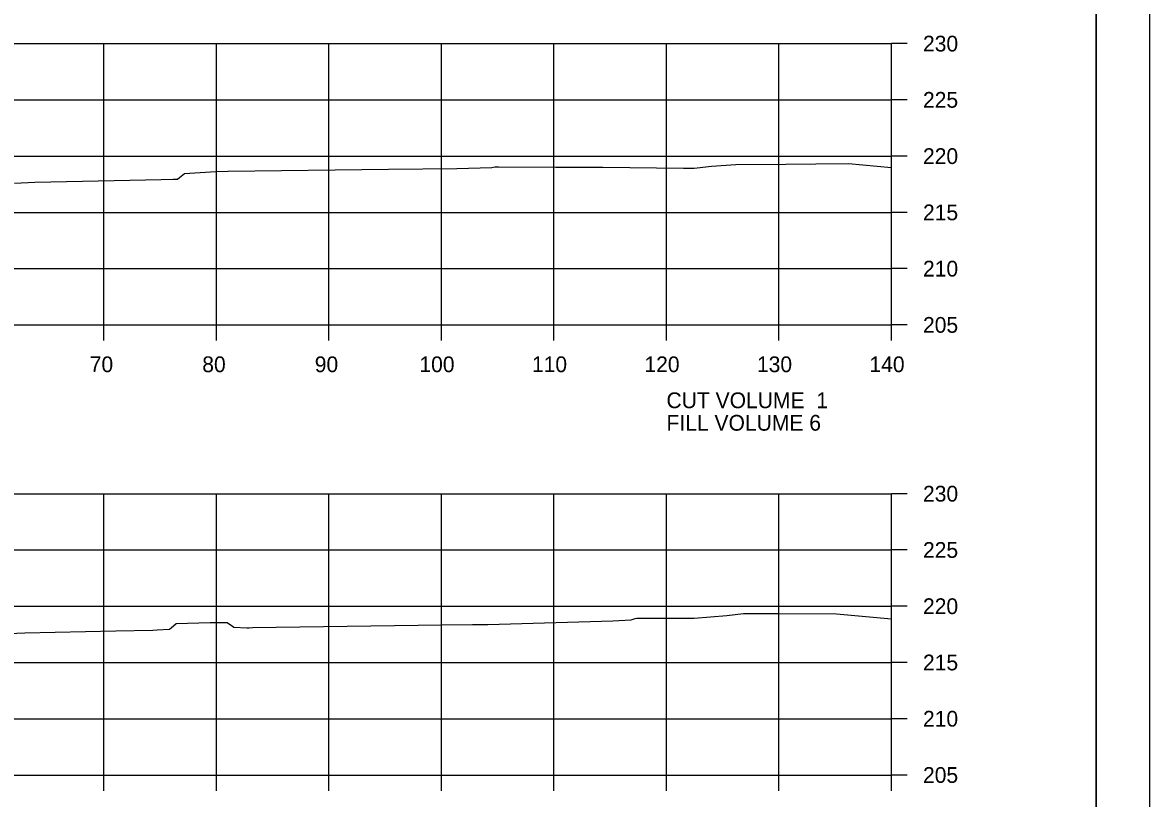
# Model space of a CAD drawing. Extents: x 1368968 to 1369915, y 377395 to 380381.
# Drawn here: x 1369814.5 to 1369914.7, y 378772.6 to 378841.6 of the extents above; entities that cross this region are included whole.
import ezdxf

# ---------------------------------------------------------------- set-up
doc = ezdxf.new("R2010")
doc.units = 0
for name, color, linetype in [('S_BREAKLINE_ANNOT', 7, 'Continuous'), ('S_BRIDGE', 7, 'Continuous'), ('S_BRIDGE_ANNOT', 7, 'Continuous'), ('S_CTL_TABLE', 7, 'Continuous'), ('S_DITCHLINE_ANNOT', 7, 'Continuous'), ('S_DROP_INLET', 7, 'Continuous')]:
    doc.layers.add(name, color=color, linetype=linetype)

msp = doc.modelspace()

# ---------------------------------------------------------------- linework, layer by layer
at = {"layer": 'S_BREAKLINE_ANNOT'}
for p, q in [((1369891.78, 378814.7), (1369891.78, 378839.7)), ((1369893.18, 378839.7), (1369891.78, 378839.7)), ((1369893.18, 378834.7), (1369891.78, 378834.7)), ((1369893.18, 378829.7), (1369891.78, 378829.7)), ((1369893.18, 378824.7), (1369891.78, 378824.7)), ((1369893.18, 378819.7), (1369891.78, 378819.7)), ((1369611.78, 378814.7), (1369891.78, 378814.7)), ((1369821.78, 378813.3), (1369821.78, 378814.7)), ((1369831.78, 378813.3), (1369831.78, 378814.7)), ((1369841.78, 378813.3), (1369841.78, 378814.7)), ((1369851.78, 378813.3), (1369851.78, 378814.7)), ((1369861.78, 378813.3), (1369861.78, 378814.7)), ((1369871.78, 378813.3), (1369871.78, 378814.7)), ((1369881.78, 378813.3), (1369881.78, 378814.7)), ((1369891.78, 378813.3), (1369891.78, 378814.7)), ((1369893.18, 378814.7), (1369891.78, 378814.7)), ((1369891.78, 378774.7), (1369891.78, 378799.7)), ((1369893.18, 378799.7), (1369891.78, 378799.7)), ((1369893.18, 378794.7), (1369891.78, 378794.7)), ((1369893.18, 378789.7), (1369891.78, 378789.7)), ((1369893.18, 378784.7), (1369891.78, 378784.7)), ((1369893.18, 378779.7), (1369891.78, 378779.7)), ((1369611.78, 378774.7), (1369891.78, 378774.7)), ((1369821.78, 378773.3), (1369821.78, 378774.7)), ((1369831.78, 378773.3), (1369831.78, 378774.7)), ((1369841.78, 378773.3), (1369841.78, 378774.7)), ((1369851.78, 378773.3), (1369851.78, 378774.7)), ((1369861.78, 378773.3), (1369861.78, 378774.7)), ((1369871.78, 378773.3), (1369871.78, 378774.7)), ((1369881.78, 378773.3), (1369881.78, 378774.7)), ((1369891.78, 378773.3), (1369891.78, 378774.7)), ((1369893.18, 378774.7), (1369891.78, 378774.7))]:
    msp.add_line(p, q, dxfattribs=at)
at = {"layer": 'S_BRIDGE_ANNOT'}
msp.add_line((1369909.96, 378678.7), (1369909.96, 378884.16), dxfattribs=at)
at = {"layer": 'S_CTL_TABLE'}
for points in [[(1369813.84, 378827.29), (1369815.65, 378827.38), (1369822.69, 378827.53), (1369826.87, 378827.61), (1369827.93, 378827.66), (1369828.33, 378827.66), (1369828.51, 378827.8), (1369828.94, 378828.17), (1369831.72, 378828.34), (1369832.79, 378828.35), (1369832.81, 378828.37), (1369847.07, 378828.54), (1369853.14, 378828.6), (1369856.25, 378828.69), (1369856.51, 378828.75), (1369856.84, 378828.76), (1369861.94, 378828.73), (1369866.13, 378828.72), (1369873.29, 378828.64), (1369874.25, 378828.64), (1369874.5, 378828.66), (1369875.78, 378828.81), (1369877.95, 378828.95), (1369882.4, 378828.97), (1369885.06, 378829.01), (1369887.95, 378829.03), (1369891.78, 378828.7)], [(1369809.09, 378787.09), (1369814.74, 378787.33), (1369822.84, 378787.5), (1369826.13, 378787.57), (1369826.52, 378787.6), (1369827.62, 378787.65), (1369827.76, 378787.77), (1369828.21, 378788.15), (1369831.22, 378788.24), (1369832.73, 378788.24), (1369833.2, 378787.94), (1369833.33, 378787.84), (1369834.47, 378787.78), (1369834.68, 378787.78), (1369834.98, 378787.82), (1369851.82, 378788.05), (1369854.55, 378788.07), (1369855.91, 378788.08), (1369867.01, 378788.39), (1369868.65, 378788.48), (1369868.99, 378788.61), (1369869.15, 378788.65), (1369870.77, 378788.65), (1369874.24, 378788.63), (1369877.15, 378788.87), (1369878.64, 378789.05), (1369881.77, 378789.05), (1369886.89, 378789.01), (1369891.78, 378788.58)]]:
    msp.add_lwpolyline(points, dxfattribs=at)
at = {"layer": 'S_DITCHLINE_ANNOT'}
for p, q in [((1369611.78, 378839.7), (1369891.78, 378839.7)), ((1369821.78, 378814.7), (1369821.78, 378839.7)), ((1369831.78, 378814.7), (1369831.78, 378839.7)), ((1369841.78, 378814.7), (1369841.78, 378839.7)), ((1369851.78, 378814.7), (1369851.78, 378839.7)), ((1369861.78, 378814.7), (1369861.78, 378839.7)), ((1369871.78, 378814.7), (1369871.78, 378839.7)), ((1369881.78, 378814.7), (1369881.78, 378839.7)), ((1369891.78, 378814.7), (1369891.78, 378839.7)), ((1369611.78, 378834.7), (1369891.78, 378834.7)), ((1369611.78, 378829.7), (1369891.78, 378829.7)), ((1369611.78, 378824.7), (1369891.78, 378824.7)), ((1369611.78, 378819.7), (1369891.78, 378819.7)), ((1369611.78, 378814.7), (1369891.78, 378814.7)), ((1369611.78, 378799.7), (1369891.78, 378799.7)), ((1369821.78, 378774.7), (1369821.78, 378799.7)), ((1369831.78, 378774.7), (1369831.78, 378799.7)), ((1369841.78, 378774.7), (1369841.78, 378799.7)), ((1369851.78, 378774.7), (1369851.78, 378799.7)), ((1369861.78, 378774.7), (1369861.78, 378799.7)), ((1369871.78, 378774.7), (1369871.78, 378799.7)), ((1369881.78, 378774.7), (1369881.78, 378799.7)), ((1369891.78, 378774.7), (1369891.78, 378799.7)), ((1369611.78, 378794.7), (1369891.78, 378794.7)), ((1369611.78, 378789.7), (1369891.78, 378789.7)), ((1369611.78, 378784.7), (1369891.78, 378784.7)), ((1369611.78, 378779.7), (1369891.78, 378779.7)), ((1369611.78, 378774.7), (1369891.78, 378774.7))]:
    msp.add_line(p, q, dxfattribs=at)
at = {"layer": 'S_DROP_INLET'}
for points in [[(1369581.37, 378888.06), (1369914.71, 378888.06), (1369914.71, 378674.72), (1369581.37, 378674.72)], [(1369827.7, 378884.16), (1369827.7, 378874.28), (1369863.43, 378874.28), (1369863.43, 378871.36), (1369886.63, 378871.36), (1369886.63, 378847.03), (1369909.96, 378847.03), (1369909.96, 378678.7), (1369593.78, 378678.7), (1369593.78, 378884.16)]]:
    msp.add_lwpolyline(points, close=True, dxfattribs=at)

# ---------------------------------------------------------------- texts
at = {"layer": 'S_BRIDGE'}
for s, p in [('230', (1369894.58, 378839)), ('225', (1369894.58, 378834)), ('220', (1369894.58, 378829)), ('215', (1369894.58, 378824)), ('210', (1369894.58, 378819)), ('205', (1369894.58, 378814)), ('70', (1369820.52, 378810.5)), ('80', (1369830.52, 378810.5)), ('90', (1369840.52, 378810.5)), ('100', (1369849.82, 378810.5)), ('110', (1369859.82, 378810.5)), ('120', (1369869.82, 378810.5)), ('130', (1369879.82, 378810.5)), ('140', (1369889.82, 378810.5)), ('CUT VOLUME  1', (1369871.78, 378807.3)), ('FILL VOLUME 6', (1369871.78, 378805.3)), ('230', (1369894.58, 378799)), ('225', (1369894.58, 378794)), ('220', (1369894.58, 378789)), ('215', (1369894.58, 378784)), ('210', (1369894.58, 378779)), ('205', (1369894.58, 378774))]:
    msp.add_text(s, height=1.4, dxfattribs=at).set_placement(p)

doc.saveas('drawing.dxf')
